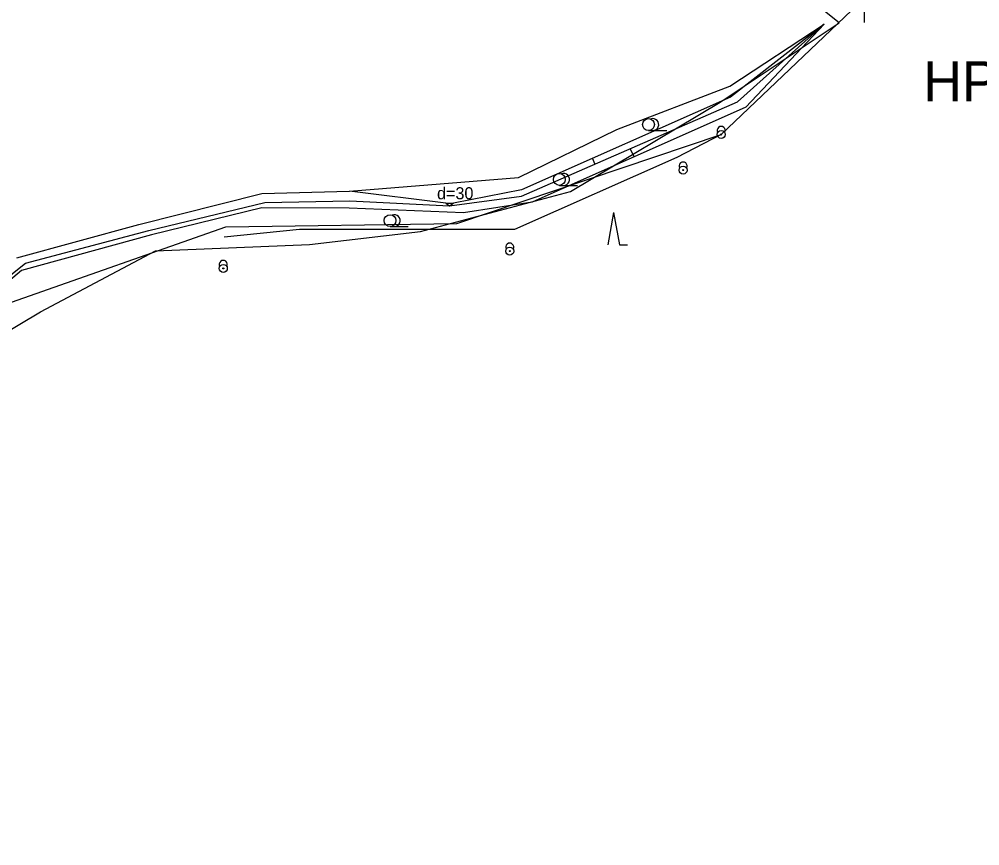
# Model space of a CAD drawing. Extents: x -495905 to -478420, y -1113297 to -1107716.
# Drawn here: x -479417.4 to -479178.9, y -1112804.5 to -1112599.2 of the extents above; entities that cross this region are included whole.
import ezdxf

# ---------------------------------------------------------------- set-up
doc = ezdxf.new("R2010")
doc.units = 0
for name, color, linetype in [('01_OBVOD PÚ', 7, 'Continuous'), ('ODVODNĚNÍ PLOŠNÉ', 7, 'Continuous'), ('vrty a sondy ČHMÚ', 7, 'Continuous'), ('zamereni', 7, 'Continuous')]:
    doc.layers.add(name, color=color, linetype=linetype)

msp = doc.modelspace()

# ---------------------------------------------------------------- linework, layer by layer
at = {"layer": '01_OBVOD PÚ'}
for p, q in [((-479243.09, -1112627.86), (-479206.58, -1112593.1)), ((-479308.7, -1112650), (-479243.09, -1112627.86)), ((-479419.3, -1112669.48), (-479366.13, -1112650.79)), ((-479366.13, -1112650.79), (-479308.7, -1112650))]:
    msp.add_line(p, q, dxfattribs=at)
at = {"layer": 'ODVODNĚNÍ PLOŠNÉ'}
msp.add_lwpolyline([(-479673.02, -1112812.46), (-479642.06, -1112787.47), (-479601.87, -1112767.18), (-479565.03, -1112748.02), (-479528.04, -1112731.67), (-479483.88, -1112713.83), (-479448.53, -1112693.6), (-479412.1, -1112671.88), (-479383.55, -1112656.73), (-479345.35, -1112655.19), (-479317.77, -1112651.97), (-479280.53, -1112641.99), (-479243.31, -1112619.8), (-479213.83, -1112600.1), (-479257.97, -1112564.74)], dxfattribs=at)
at = {"layer": 'vrty a sondy ČHMÚ'}
msp.add_line((-479207.6, -1112593.56), (-479207.6, -1112600.06), dxfattribs=at)
at = {"layer": 'zamereni'}
for p, q in [((-479207.6, -1112593.56), (-479207.6, -1112600.06)), ((-479240.95, -1112615.85), (-479217.49, -1112600.43)), ((-479217.49, -1112600.43), (-479240.75, -1112618.63)), ((-479239.03, -1112619.74), (-479217.49, -1112600.43)), ((-479217.49, -1112600.43), (-479237.01, -1112621.04)), ((-479268.99, -1112626.64), (-479240.95, -1112615.85)), ((-479240.75, -1112618.63), (-479292.67, -1112641.65)), ((-479292.65, -1112643.17), (-479239.03, -1112619.74)), ((-479237.01, -1112621.04), (-479290.03, -1112644.64)), ((-479293.42, -1112638.57), (-479268.99, -1112626.64)), ((-479261.14, -1112626.87), (-479256.61, -1112626.87)), ((-479243.09, -1112627.86), (-479254.07, -1112633.6)), ((-479264.73, -1112633.38), (-479265.57, -1112631.49)), ((-479254.07, -1112633.6), (-479294.4, -1112651.46)), ((-479275.06, -1112633.84), (-479274.52, -1112635.05)), ((-479335.42, -1112641.96), (-479293.42, -1112638.57)), ((-479283.28, -1112640.5), (-479278.75, -1112640.5)), ((-479387.7, -1112650.2), (-479357.13, -1112642.49)), ((-479357.13, -1112642.49), (-479335.42, -1112641.96)), ((-479311.45, -1112644.88), (-479335.42, -1112641.96)), ((-479310.55, -1112645.62), (-479292.65, -1112643.17)), ((-479292.67, -1112641.65), (-479309.54, -1112644.94)), ((-479385.25, -1112651.72), (-479356.38, -1112644.75)), ((-479357.16, -1112646.05), (-479384.51, -1112652.8)), ((-479335.44, -1112646.15), (-479357.16, -1112646.05)), ((-479356.38, -1112644.75), (-479335.31, -1112644.32)), ((-479307.04, -1112647.33), (-479335.44, -1112646.15)), ((-479335.31, -1112644.32), (-479310.55, -1112645.62)), ((-479311.45, -1112644.88), (-479309.54, -1112644.94)), ((-479311.45, -1112644.88), (-479310.55, -1112645.62)), ((-479310.55, -1112645.62), (-479309.54, -1112644.94)), ((-479290.03, -1112644.64), (-479307.04, -1112647.33)), ((-479269.79, -1112647.24), (-479271.26, -1112655.24)), ((-479269.79, -1112647.24), (-479268.33, -1112655.24)), ((-479418, -1112658.52), (-479387.7, -1112650.2)), ((-479325.31, -1112650.72), (-479320.78, -1112650.72)), ((-479384.51, -1112652.8), (-479416.79, -1112661.63)), ((-479415.84, -1112659.84), (-479385.25, -1112651.72)), ((-479347.82, -1112651.47), (-479366.54, -1112653.36)), ((-479294.4, -1112651.46), (-479347.82, -1112651.47)), ((-479268.33, -1112655.24), (-479266.33, -1112655.24)), ((-479424.96, -1112667.1), (-479415.84, -1112659.84)), ((-479416.79, -1112661.63), (-479424.61, -1112668.2))]:
    msp.add_line(p, q, dxfattribs=at)
for centre in [(-479261.14, -1112625.4), (-479283.28, -1112639.03), (-479325.31, -1112649.25)]:
    msp.add_circle(centre, 1.47, dxfattribs=at)
for centre in [(-479260.07, -1112625.4), (-479282.21, -1112639.03), (-479324.24, -1112649.25)]:
    msp.add_arc(centre, 1.47, 270, 111.324, dxfattribs=at)
for centre in [(-479243.09, -1112626.86), (-479252.54, -1112635.71), (-479295.6, -1112655.83), (-479366.72, -1112660.12)]:
    msp.add_ellipse(centre, major_axis=(0, -1), ratio=0.999955, start_param=1.047987, end_param=5.236518, dxfattribs=at)
for centre, major_axis in [((-479243.09, -1112627.86), (0, -1)), ((-479243.09, -1112627.86), (0, -0.133)), ((-479252.54, -1112636.71), (0, -1)), ((-479252.54, -1112636.71), (0, -0.133)), ((-479295.6, -1112656.83), (0, -1)), ((-479295.6, -1112656.83), (0, -0.133)), ((-479366.72, -1112661.12), (0, -1)), ((-479366.72, -1112661.12), (0, -0.133))]:
    msp.add_ellipse(centre, major_axis=major_axis, ratio=0.999955, dxfattribs=at)

# ---------------------------------------------------------------- texts
at = {"layer": 'vrty a sondy ČHMÚ'}
msp.add_text('HP 131/7', height=10, dxfattribs=at).set_placement((-479192.95, -1112619.66))
at = {"layer": 'zamereni'}
msp.add_text('d=30', height=3, dxfattribs=at).set_placement((-479313.65, -1112643.96))

doc.saveas('drawing.dxf')
